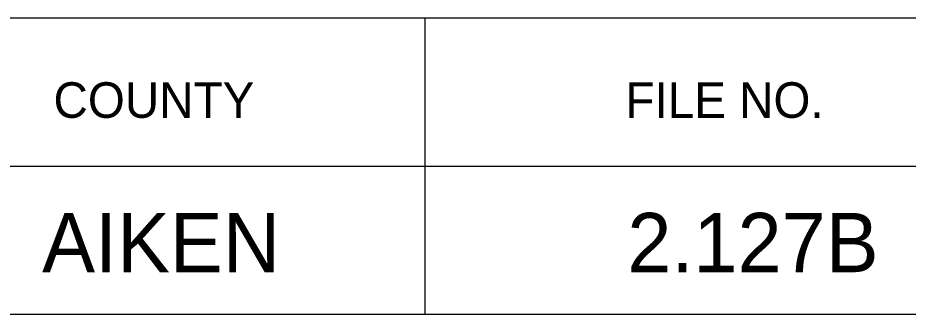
# Model space of a CAD drawing. Extents: x 1000 to 1162, y 999 to 8520.
# Drawn here: x 1140.57 to 1148.08, y 6045.05 to 6047.55 of the extents above; entities that cross this region are included whole.
import ezdxf

# ---------------------------------------------------------------- set-up
doc = ezdxf.new("R2010")
doc.units = 0
doc.layers.add('Level 20', color=7, linetype='Continuous')
doc.layers.add('Level 3', color=7, linetype='Continuous')

msp = doc.modelspace()

# ---------------------------------------------------------------- linework, layer by layer
at = {"layer": 'Level 3'}
for p, q in [((1133.055, 6047.5458), (1161.555, 6047.5458)), ((1133.055, 6047.5458), (1161.555, 6047.5458)), ((1133.055, 6047.5458), (1161.555, 6047.5458)), ((1133.055, 6047.5458), (1161.555, 6047.5458)), ((1133.055, 6047.5458), (1161.555, 6047.5458)), ((1133.055, 6047.5458), (1161.555, 6047.5458)), ((1133.055, 6047.5458), (1161.555, 6047.5458)), ((1133.055, 6047.5458), (1161.555, 6047.5458)), ((1133.055, 6047.5458), (1161.555, 6047.5458)), ((1133.055, 6047.5458), (1161.555, 6047.5458)), ((1133.055, 6047.5458), (1161.555, 6047.5458)), ((1133.055, 6047.5458), (1161.555, 6047.5458)), ((1133.055, 6047.5458), (1161.555, 6047.5458)), ((1133.055, 6047.5458), (1161.555, 6047.5458)), ((1133.055, 6047.5458), (1161.555, 6047.5458)), ((1133.055, 6047.5458), (1161.555, 6047.5458)), ((1133.055, 6047.5458), (1161.555, 6047.5458)), ((1133.055, 6047.5458), (1161.555, 6047.5458)), ((1133.055, 6047.5458), (1161.555, 6047.5458)), ((1133.055, 6047.5458), (1161.555, 6047.5458)), ((1133.055, 6047.5458), (1161.555, 6047.5458)), ((1133.055, 6047.5458), (1161.555, 6047.5458)), ((1133.055, 6047.5458), (1161.555, 6047.5458)), ((1133.055, 6047.5458), (1161.555, 6047.5458)), ((1133.055, 6047.5458), (1161.555, 6047.5458)), ((1133.055, 6047.5458), (1161.555, 6047.5458)), ((1133.055, 6047.5458), (1161.555, 6047.5458)), ((1133.055, 6047.5458), (1161.555, 6047.5458)), ((1133.055, 6047.5458), (1161.555, 6047.5458)), ((1133.055, 6047.5458), (1161.555, 6047.5458)), ((1133.055, 6047.5458), (1161.555, 6047.5458)), ((1133.055, 6047.5458), (1161.555, 6047.5458)), ((1133.055, 6047.5458), (1161.555, 6047.5458)), ((1133.055, 6047.5458), (1161.555, 6047.5458)), ((1133.055, 6047.5458), (1161.555, 6047.5458)), ((1133.055, 6047.5458), (1161.555, 6047.5458)), ((1133.055, 6047.5458), (1161.555, 6047.5458)), ((1133.055, 6047.5458), (1161.555, 6047.5458)), ((1133.055, 6047.5458), (1161.555, 6047.5458)), ((1133.055, 6047.5458), (1161.555, 6047.5458)), ((1133.055, 6047.5458), (1161.555, 6047.5458)), ((1133.055, 6047.5458), (1161.555, 6047.5458)), ((1143.9997, 6047.5458), (1143.9997, 6045.0458)), ((1143.9997, 6047.5458), (1143.9997, 6045.0458)), ((1143.9997, 6047.5458), (1143.9997, 6045.0458)), ((1143.9997, 6047.5458), (1143.9997, 6045.0458)), ((1143.9997, 6047.5458), (1143.9997, 6045.0458)), ((1143.9997, 6047.5458), (1143.9997, 6045.0458)), ((1143.9997, 6047.5458), (1143.9997, 6045.0458)), ((1143.9997, 6047.5458), (1143.9997, 6045.0458)), ((1143.9997, 6047.5458), (1143.9997, 6045.0458)), ((1143.9997, 6047.5458), (1143.9997, 6045.0458)), ((1143.9997, 6047.5458), (1143.9997, 6045.0458)), ((1143.9997, 6047.5458), (1143.9997, 6045.0458)), ((1143.9997, 6047.5458), (1143.9997, 6045.0458)), ((1143.9997, 6047.5458), (1143.9997, 6045.0458)), ((1143.9997, 6047.5458), (1143.9997, 6045.0458)), ((1143.9997, 6047.5458), (1143.9997, 6045.0458)), ((1143.9997, 6047.5458), (1143.9997, 6045.0458)), ((1143.9997, 6047.5458), (1143.9997, 6045.0458)), ((1143.9997, 6047.5458), (1143.9997, 6045.0458)), ((1143.9997, 6047.5458), (1143.9997, 6045.0458)), ((1143.9997, 6047.5458), (1143.9997, 6045.0458)), ((1143.9997, 6047.5458), (1143.9997, 6045.0458)), ((1143.9997, 6047.5458), (1143.9997, 6045.0458)), ((1143.9997, 6047.5458), (1143.9997, 6045.0458)), ((1143.9997, 6047.5458), (1143.9997, 6045.0458)), ((1143.9997, 6047.5458), (1143.9997, 6045.0458)), ((1143.9997, 6047.5458), (1143.9997, 6045.0458)), ((1143.9997, 6047.5458), (1143.9997, 6045.0458)), ((1143.9997, 6047.5458), (1143.9997, 6045.0458)), ((1143.9997, 6047.5458), (1143.9997, 6045.0458)), ((1143.9997, 6047.5458), (1143.9997, 6045.0458)), ((1143.9997, 6047.5458), (1143.9997, 6045.0458)), ((1143.9997, 6047.5458), (1143.9997, 6045.0458)), ((1143.9997, 6047.5458), (1143.9997, 6045.0458)), ((1143.9997, 6047.5458), (1143.9997, 6045.0458)), ((1143.9997, 6047.5458), (1143.9997, 6045.0458)), ((1143.9997, 6047.5458), (1143.9997, 6045.0458)), ((1143.9997, 6047.5458), (1143.9997, 6045.0458)), ((1143.9997, 6047.5458), (1143.9997, 6045.0458)), ((1143.9997, 6047.5458), (1143.9997, 6045.0458)), ((1143.9997, 6047.5458), (1143.9997, 6045.0458)), ((1143.9997, 6047.5458), (1143.9997, 6045.0458)), ((1133.055, 6046.2958), (1161.555, 6046.2958)), ((1133.055, 6046.2958), (1161.555, 6046.2958)), ((1133.055, 6046.2958), (1161.555, 6046.2958)), ((1133.055, 6046.2958), (1161.555, 6046.2958)), ((1133.055, 6046.2958), (1161.555, 6046.2958)), ((1133.055, 6046.2958), (1161.555, 6046.2958)), ((1133.055, 6046.2958), (1161.555, 6046.2958)), ((1133.055, 6046.2958), (1161.555, 6046.2958)), ((1133.055, 6046.2958), (1161.555, 6046.2958)), ((1133.055, 6046.2958), (1161.555, 6046.2958)), ((1133.055, 6046.2958), (1161.555, 6046.2958)), ((1133.055, 6046.2958), (1161.555, 6046.2958)), ((1133.055, 6046.2958), (1161.555, 6046.2958)), ((1133.055, 6046.2958), (1161.555, 6046.2958)), ((1133.055, 6046.2958), (1161.555, 6046.2958)), ((1133.055, 6046.2958), (1161.555, 6046.2958)), ((1133.055, 6046.2958), (1161.555, 6046.2958)), ((1133.055, 6046.2958), (1161.555, 6046.2958)), ((1133.055, 6046.2958), (1161.555, 6046.2958)), ((1133.055, 6046.2958), (1161.555, 6046.2958)), ((1133.055, 6046.2958), (1161.555, 6046.2958)), ((1133.055, 6046.2958), (1161.555, 6046.2958)), ((1133.055, 6046.2958), (1161.555, 6046.2958)), ((1133.055, 6046.2958), (1161.555, 6046.2958)), ((1133.055, 6046.2958), (1161.555, 6046.2958)), ((1133.055, 6046.2958), (1161.555, 6046.2958)), ((1133.055, 6046.2958), (1161.555, 6046.2958)), ((1133.055, 6046.2958), (1161.555, 6046.2958)), ((1133.055, 6046.2958), (1161.555, 6046.2958)), ((1133.055, 6046.2958), (1161.555, 6046.2958)), ((1133.055, 6046.2958), (1161.555, 6046.2958)), ((1133.055, 6046.2958), (1161.555, 6046.2958)), ((1133.055, 6046.2958), (1161.555, 6046.2958)), ((1133.055, 6046.2958), (1161.555, 6046.2958)), ((1133.055, 6046.2958), (1161.555, 6046.2958)), ((1133.055, 6046.2958), (1161.555, 6046.2958)), ((1133.055, 6046.2958), (1161.555, 6046.2958)), ((1133.055, 6046.2958), (1161.555, 6046.2958)), ((1133.055, 6046.2958), (1161.555, 6046.2958)), ((1133.055, 6046.2958), (1161.555, 6046.2958)), ((1133.055, 6046.2958), (1161.555, 6046.2958)), ((1133.055, 6046.2958), (1161.555, 6046.2958)), ((1133.055, 6045.0458), (1161.555, 6045.0458)), ((1133.055, 6045.0458), (1161.555, 6045.0458)), ((1133.055, 6045.0458), (1161.555, 6045.0458)), ((1133.055, 6045.0458), (1161.555, 6045.0458)), ((1133.055, 6045.0458), (1161.555, 6045.0458)), ((1133.055, 6045.0458), (1161.555, 6045.0458)), ((1133.055, 6045.0458), (1161.555, 6045.0458)), ((1133.055, 6045.0458), (1161.555, 6045.0458)), ((1133.055, 6045.0458), (1161.555, 6045.0458)), ((1133.055, 6045.0458), (1161.555, 6045.0458)), ((1133.055, 6045.0458), (1161.555, 6045.0458)), ((1133.055, 6045.0458), (1161.555, 6045.0458)), ((1133.055, 6045.0458), (1161.555, 6045.0458)), ((1133.055, 6045.0458), (1161.555, 6045.0458)), ((1133.055, 6045.0458), (1161.555, 6045.0458)), ((1133.055, 6045.0458), (1161.555, 6045.0458)), ((1133.055, 6045.0458), (1161.555, 6045.0458)), ((1133.055, 6045.0458), (1161.555, 6045.0458)), ((1133.055, 6045.0458), (1161.555, 6045.0458)), ((1133.055, 6045.0458), (1161.555, 6045.0458)), ((1133.055, 6045.0458), (1161.555, 6045.0458)), ((1133.055, 6045.0458), (1161.555, 6045.0458)), ((1133.055, 6045.0458), (1161.555, 6045.0458)), ((1133.055, 6045.0458), (1161.555, 6045.0458)), ((1133.055, 6045.0458), (1161.555, 6045.0458)), ((1133.055, 6045.0458), (1161.555, 6045.0458)), ((1133.055, 6045.0458), (1161.555, 6045.0458)), ((1133.055, 6045.0458), (1161.555, 6045.0458)), ((1133.055, 6045.0458), (1161.555, 6045.0458)), ((1133.055, 6045.0458), (1161.555, 6045.0458)), ((1133.055, 6045.0458), (1161.555, 6045.0458)), ((1133.055, 6045.0458), (1161.555, 6045.0458)), ((1133.055, 6045.0458), (1161.555, 6045.0458)), ((1133.055, 6045.0458), (1161.555, 6045.0458)), ((1133.055, 6045.0458), (1161.555, 6045.0458)), ((1133.055, 6045.0458), (1161.555, 6045.0458)), ((1133.055, 6045.0458), (1161.555, 6045.0458)), ((1133.055, 6045.0458), (1161.555, 6045.0458)), ((1133.055, 6045.0458), (1161.555, 6045.0458)), ((1133.055, 6045.0458), (1161.555, 6045.0458)), ((1133.055, 6045.0458), (1161.555, 6045.0458)), ((1133.055, 6045.0458), (1161.555, 6045.0458))]:
    msp.add_line(p, q, dxfattribs=at)

# ---------------------------------------------------------------- texts
at = {"layer": 'Level 20'}
for s, p in [('AIKEN', (1140.7706, 6045.4)), ('2.127B', (1145.7068, 6045.4))]:
    msp.add_text(s, height=0.5, dxfattribs=at).set_placement(p)
at = {"layer": 'Level 3'}
for s, p in [('COUNTY', (1140.8665, 6046.7021)), ('COUNTY', (1140.8665, 6046.7021)), ('COUNTY', (1140.8665, 6046.7021)), ('COUNTY', (1140.8665, 6046.7021)), ('COUNTY', (1140.8665, 6046.7021)), ('COUNTY', (1140.8665, 6046.7021)), ('COUNTY', (1140.8665, 6046.7021)), ('COUNTY', (1140.8665, 6046.7021)), ('COUNTY', (1140.8665, 6046.7021)), ('COUNTY', (1140.8665, 6046.7021)), ('COUNTY', (1140.8665, 6046.7021)), ('COUNTY', (1140.8665, 6046.7021)), ('COUNTY', (1140.8665, 6046.7021)), ('COUNTY', (1140.8665, 6046.7021)), ('COUNTY', (1140.8665, 6046.7021)), ('COUNTY', (1140.8665, 6046.7021)), ('COUNTY', (1140.8665, 6046.7021)), ('COUNTY', (1140.8665, 6046.7021)), ('COUNTY', (1140.8665, 6046.7021)), ('COUNTY', (1140.8665, 6046.7021)), ('COUNTY', (1140.8665, 6046.7021)), ('COUNTY', (1140.8665, 6046.7021)), ('COUNTY', (1140.8665, 6046.7021)), ('COUNTY', (1140.8665, 6046.7021)), ('COUNTY', (1140.8665, 6046.7021)), ('COUNTY', (1140.8665, 6046.7021)), ('COUNTY', (1140.8665, 6046.7021)), ('COUNTY', (1140.8665, 6046.7021)), ('COUNTY', (1140.8665, 6046.7021)), ('COUNTY', (1140.8665, 6046.7021)), ('COUNTY', (1140.8665, 6046.7021)), ('COUNTY', (1140.8665, 6046.7021)), ('COUNTY', (1140.8665, 6046.7021)), ('COUNTY', (1140.8665, 6046.7021)), ('COUNTY', (1140.8665, 6046.7021)), ('COUNTY', (1140.8665, 6046.7021)), ('COUNTY', (1140.8665, 6046.7021)), ('COUNTY', (1140.8665, 6046.7021)), ('COUNTY', (1140.8665, 6046.7021)), ('COUNTY', (1140.8665, 6046.7021)), ('COUNTY', (1140.8665, 6046.7021)), ('COUNTY', (1140.8665, 6046.7021)), ('FILE NO.', (1145.6908, 6046.7021)), ('FILE NO.', (1145.6908, 6046.7021)), ('FILE NO.', (1145.6908, 6046.7021)), ('FILE NO.', (1145.6908, 6046.7021)), ('FILE NO.', (1145.6908, 6046.7021)), ('FILE NO.', (1145.6908, 6046.7021)), ('FILE NO.', (1145.6908, 6046.7021)), ('FILE NO.', (1145.6908, 6046.7021)), ('FILE NO.', (1145.6908, 6046.7021)), ('FILE NO.', (1145.6908, 6046.7021)), ('FILE NO.', (1145.6908, 6046.7021)), ('FILE NO.', (1145.6908, 6046.7021)), ('FILE NO.', (1145.6908, 6046.7021)), ('FILE NO.', (1145.6908, 6046.7021)), ('FILE NO.', (1145.6908, 6046.7021)), ('FILE NO.', (1145.6908, 6046.7021)), ('FILE NO.', (1145.6908, 6046.7021)), ('FILE NO.', (1145.6908, 6046.7021)), ('FILE NO.', (1145.6908, 6046.7021)), ('FILE NO.', (1145.6908, 6046.7021)), ('FILE NO.', (1145.6908, 6046.7021)), ('FILE NO.', (1145.6908, 6046.7021)), ('FILE NO.', (1145.6908, 6046.7021)), ('FILE NO.', (1145.6908, 6046.7021)), ('FILE NO.', (1145.6908, 6046.7021)), ('FILE NO.', (1145.6908, 6046.7021)), ('FILE NO.', (1145.6908, 6046.7021)), ('FILE NO.', (1145.6908, 6046.7021)), ('FILE NO.', (1145.6908, 6046.7021)), ('FILE NO.', (1145.6908, 6046.7021)), ('FILE NO.', (1145.6908, 6046.7021)), ('FILE NO.', (1145.6908, 6046.7021)), ('FILE NO.', (1145.6908, 6046.7021)), ('FILE NO.', (1145.6908, 6046.7021)), ('FILE NO.', (1145.6908, 6046.7021)), ('FILE NO.', (1145.6908, 6046.7021)), ('FILE NO.', (1145.6908, 6046.7021)), ('FILE NO.', (1145.6908, 6046.7021)), ('FILE NO.', (1145.6908, 6046.7021)), ('FILE NO.', (1145.6908, 6046.7021)), ('FILE NO.', (1145.6908, 6046.7021)), ('FILE NO.', (1145.6908, 6046.7021))]:
    msp.add_text(s, height=0.3, dxfattribs=at).set_placement(p)

doc.saveas('drawing.dxf')
